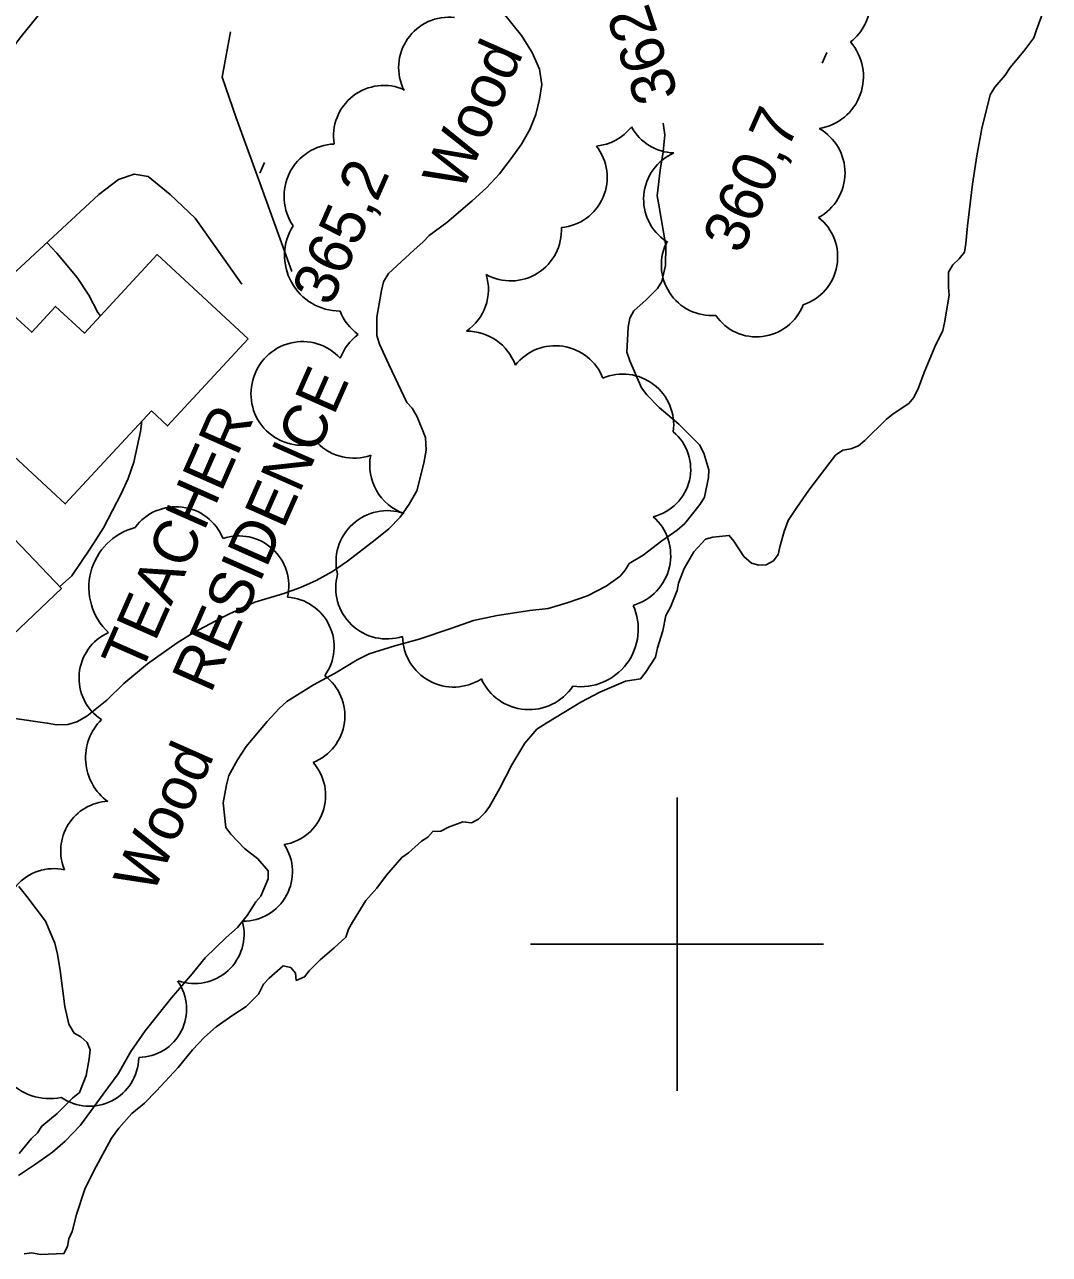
# Model space of a CAD drawing. Extents: x 287698 to 290158, y 5234163 to 5237182.
# Drawn here: x 289155.5 to 289225.4, y 5234778.8 to 5234862.7 of the extents above; entities that cross this region are included whole.
import ezdxf

# ---------------------------------------------------------------- set-up
doc = ezdxf.new("R2010")
doc.units = 0
for name, color, linetype in [('Niveau 19', 7, 'Continuous'), ('Niveau 2', 7, 'Continuous'), ('Niveau 21', 7, 'Continuous'), ('Niveau 3', 7, 'Continuous'), ('Niveau 31', 7, 'Continuous'), ('Niveau 4', 7, 'Continuous'), ('Niveau 44', 7, 'Continuous'), ('Niveau 61', 7, 'Continuous')]:
    doc.layers.add(name, color=color, linetype=linetype)

msp = doc.modelspace()

# ---------------------------------------------------------------- linework, layer by layer
at = {"layer": 'Niveau 19'}
for points in [[(289169.53, 5234862.24), (289168.98, 5234859.13), (289169.92, 5234856.36), (289171.73, 5234851.43), (289173.72, 5234845.88)], [(289170.32, 5234845.02), (289167.13, 5234849.52), (289165.42, 5234851.14), (289163.93, 5234852.36), (289162.97, 5234852.53), (289161.89, 5234852.15), (289160.55, 5234851.13), (289152.42, 5234843.61), (289148.77, 5234840.41), (289141.94, 5234847.49)]]:
    msp.add_lwpolyline(points, dxfattribs=at)
at = {"layer": 'Niveau 2'}
for points in [[(289187.6, 5234864.2), (289189.4, 5234861.99), (289190.11, 5234860.83), (289190.62, 5234859.69), (289190.78, 5234858.64), (289190.62, 5234857.64), (289190.36, 5234856.59), (289189.95, 5234855.56), (289189.39, 5234854.58), (289188.69, 5234853.59), (289187.88, 5234852.55), (289187, 5234851.59), (289186.03, 5234850.71), (289184.29, 5234849.23), (289183.09, 5234848.34), (289182.69, 5234847.9), (289182.05, 5234847.35), (289180.32, 5234845.74), (289179.98, 5234845.19), (289179.85, 5234844.59), (289179.53, 5234842.76), (289179.52, 5234841.52), (289179.71, 5234840.92), (289180.33, 5234839.55), (289181.57, 5234836.95), (289181.93, 5234836.56), (289182.27, 5234835.98), (289182.84, 5234834.56), (289182.89, 5234833.7), (289182.73, 5234832.81), (289182.26, 5234830.92), (289181.73, 5234830.02), (289181.11, 5234829.13), (289180.33, 5234828.32), (289179.41, 5234827.57), (289177.53, 5234826.13), (289176.49, 5234825.42), (289175.39, 5234824.8), (289174.31, 5234824.32), (289173.18, 5234823.91), (289171.19, 5234823.33), (289169.42, 5234822.5), (289168.93, 5234822.26), (289167, 5234821.24), (289165.91, 5234820.56), (289163.87, 5234819.12), (289162.27, 5234817.77), (289161.1, 5234816.64), (289159.75, 5234815.56), (289159.05, 5234815.17), (289158.45, 5234814.99), (289157.67, 5234814.97), (289157.04, 5234815.08), (289154.67, 5234815.42)], [(289199.06, 5234856), (289199.17, 5234855.2), (289199.06, 5234854.04), (289198.85, 5234852.8), (289198.64, 5234851.05), (289198.75, 5234850.42), (289199.23, 5234847.64), (289199.22, 5234846.3), (289198.97, 5234845.21), (289198.66, 5234844.73), (289197.89, 5234843.95), (289197.05, 5234843.21), (289196.78, 5234842.69), (289196.67, 5234842.08), (289196.58, 5234840.39), (289196.78, 5234839.8), (289197.57, 5234837.94), (289197.95, 5234837.47), (289198.79, 5234836.61), (289200.13, 5234835.46), (289201.53, 5234834.05), (289201.82, 5234833.49), (289202.17, 5234832.36), (289202.15, 5234831.83), (289201.88, 5234830.48), (289201.57, 5234830.02), (289200.52, 5234828.69), (289200, 5234828.25), (289198.96, 5234827.52), (289197.69, 5234826.53), (289196.73, 5234825.96), (289196.47, 5234825.52), (289196.11, 5234825.1), (289195.16, 5234824.41), (289193.89, 5234823.76), (289192.5, 5234823.28), (289191.2, 5234822.9), (289189.95, 5234822.75), (289187.72, 5234822.41), (289186.11, 5234822.07), (289184.64, 5234821.55), (289182.42, 5234820.81), (289180.76, 5234820.35), (289178.99, 5234819.81), (289178.19, 5234819.4), (289176.67, 5234818.49), (289175.21, 5234817.69), (289173.38, 5234816.55), (289172.87, 5234816.07), (289172.05, 5234815.18), (289170.61, 5234813.49), (289170.02, 5234812.58), (289169.43, 5234811.5), (289169.26, 5234810.88), (289169.04, 5234809.64), (289169.23, 5234807.96), (289169.57, 5234807.5), (289170.5, 5234806.52), (289171.41, 5234805.83), (289172.1, 5234805), (289172.1, 5234804.45), (289171.61, 5234803.28), (289171.26, 5234802.88), (289170.67, 5234801.96), (289170.02, 5234801.14), (289169.24, 5234800.45), (289167.8, 5234799.08), (289166.92, 5234797.97), (289165.51, 5234796.33), (289163.72, 5234794.09), (289162.74, 5234792.68), (289161.88, 5234791.15), (289160.86, 5234789.76), (289159.31, 5234787.66), (289158.27, 5234786.56), (289157.39, 5234785.82), (289156.24, 5234784.99), (289155.07, 5234784.22)], [(289157.02, 5234847.87), (289157.7, 5234847.13), (289159.07, 5234845.47), (289159.88, 5234844.27), (289160.5, 5234843.09), (289160.67, 5234842.86)], [(289163.5, 5234835.68), (289163.41, 5234834.96), (289162.94, 5234832.87), (289162.57, 5234831.76), (289162.11, 5234830.76), (289160.88, 5234828.4), (289160, 5234827.01), (289158.72, 5234825.12), (289157.88, 5234824.38)], [(289155.1, 5234803.93), (289155.65, 5234803.26), (289156.91, 5234801.56), (289157.55, 5234800.08), (289157.74, 5234799.32), (289157.91, 5234798.21), (289158.23, 5234795.76), (289158.52, 5234794.55), (289158.88, 5234793.94), (289159.34, 5234793.68), (289159.76, 5234793.3), (289159.96, 5234792.8), (289159.89, 5234792.18), (289159.69, 5234791.04), (289159.24, 5234789.88), (289158.77, 5234789.49), (289157.71, 5234788.46), (289156.66, 5234787.59), (289156.38, 5234787.13), (289155.94, 5234786.72), (289155.12, 5234785.73)]]:
    msp.add_lwpolyline(points, dxfattribs=at)
at = {"layer": 'Niveau 21'}
msp.add_lwpolyline([(289168.07, 5234884.35), (289165.18, 5234878.32), (289161.68, 5234871.48), (289159.05, 5234866.61), (289155.26, 5234861.91), (289151.44, 5234856.92), (289145.51, 5234850.62), (289140.78, 5234846.47), (289137.45, 5234843.95), (289132.03, 5234840.38), (289124.43, 5234836.32), (289118.01, 5234832.29), (289108.07, 5234827.53), (289097.53, 5234822.68), (289089.28, 5234818.29), (289080.52, 5234816.04), (289073.36, 5234812.53), (289071.54, 5234811.5), (289068.11, 5234809.57)], dxfattribs=at)
at = {"layer": 'Niveau 3'}
for p, q in [((289209.9, 5234860.1), (289210.22, 5234860.83)), ((289171.53, 5234852.59), (289171.85, 5234853.32))]:
    msp.add_line(p, q, dxfattribs=at)
at = {"layer": 'Niveau 31'}
for points in [[(289170.75, 5234841.29), (289165.25, 5234835.35), (289164.14, 5234836.37), (289158.27, 5234830.03), (289151.24, 5234836.54), (289153.78, 5234839.29), (289152.5, 5234840.47), (289154.74, 5234842.89), (289155.98, 5234841.74), (289157.6, 5234843.5), (289159.57, 5234841.68), (289164.53, 5234847.04)], [(289154.7, 5234821.11), (289146.35, 5234829.86), (289149.65, 5234833.01), (289158, 5234824.26)]]:
    msp.add_lwpolyline(points, close=True, dxfattribs=at)
at = {"layer": 'Niveau 4'}
for points in [[(289167.77, 5234793.66), (289168.57, 5234794.37), (289169.7, 5234795.15), (289170.6, 5234795.74), (289171.46, 5234796.6), (289171.8, 5234797.27), (289172.18, 5234797.69), (289173.14, 5234798.52), (289173.65, 5234798.41), (289173.98, 5234798.03), (289174.02, 5234797.53), (289174.59, 5234797.78), (289174.91, 5234798.19), (289175.65, 5234798.93), (289176.6, 5234799.76), (289177.4, 5234800.49), (289177.58, 5234801.03), (289177.85, 5234801.51), (289178.78, 5234802.97), (289179.52, 5234803.83), (289180.18, 5234804.71), (289181.22, 5234805.91), (289181.69, 5234806.23), (289182.56, 5234807.03), (289183.01, 5234807.3), (289183.34, 5234807.69), (289183.88, 5234807.71), (289184.41, 5234807.99), (289185.39, 5234808.34), (289185.97, 5234808.28), (289186.46, 5234808.52), (289186.92, 5234808.98), (289187.2, 5234809.4), (289187.9, 5234810.6), (289188.74, 5234812.24), (289189.61, 5234813.71), (289190.44, 5234814.66), (289191.11, 5234815.09), (289193.43, 5234816.51), (289194.73, 5234817.19), (289196.48, 5234817.94), (289197.51, 5234818.11), (289197.85, 5234818.53), (289198.54, 5234819.57), (289198.67, 5234820.22), (289199.04, 5234821.37), (289199.24, 5234822.41), (289199.55, 5234822.99), (289200.01, 5234824.12), (289200.1, 5234824.63), (289200.48, 5234825.62), (289201.15, 5234826.76), (289201.93, 5234827.62), (289202.44, 5234827.76), (289203.56, 5234827.88), (289203.87, 5234827.48), (289204.56, 5234826.45), (289205.07, 5234825.99), (289205.58, 5234825.86), (289206.09, 5234825.87), (289206.58, 5234826.15), (289206.9, 5234826.58), (289207.02, 5234827.11), (289207.3, 5234828.16), (289207.58, 5234828.9), (289208.16, 5234829.79), (289209, 5234830.97), (289210.8, 5234833.35), (289211.3, 5234833.69), (289211.85, 5234833.79), (289212.37, 5234833.99), (289212.8, 5234834.36), (289214.27, 5234835.78), (289214.75, 5234836.17), (289215.81, 5234836.87), (289216.15, 5234837.3), (289216.46, 5234837.94), (289216.85, 5234839), (289217.58, 5234840.74), (289218.13, 5234841.87), (289218.24, 5234842.39), (289218.57, 5234844.28), (289218.51, 5234844.82), (289218.52, 5234845.84), (289218.81, 5234846.33), (289219.25, 5234846.74), (289219.6, 5234847.21), (289219.7, 5234847.8), (289219.81, 5234849), (289220.15, 5234851.83), (289220.45, 5234853.78), (289220.78, 5234855.63), (289221.37, 5234857.93), (289221.68, 5234858.46), (289222.38, 5234859.27), (289222.73, 5234859.8), (289223.66, 5234860.91), (289224.33, 5234861.83), (289224.51, 5234862.37), (289225.4, 5234864.81)], [(289155.46, 5234778.89), (289155.98, 5234778.94), (289156.57, 5234778.84), (289158.18, 5234778.9), (289158.41, 5234779.39), (289158.5, 5234779.9), (289158.73, 5234780.41), (289159.04, 5234781.57), (289159.61, 5234783.3), (289160.22, 5234784.55), (289161.42, 5234786.76), (289161.92, 5234787.44), (289162.81, 5234788.44), (289163.67, 5234789.16), (289164.5, 5234789.99), (289165.96, 5234791.58), (289166.95, 5234792.79), (289167.77, 5234793.66)]]:
    msp.add_lwpolyline(points, dxfattribs=at)
at = {"layer": 'Niveau 44'}
msp.add_arc((289189.906, 5234819.581), 3.581, 204.59562, 326.42443, dxfattribs=at)
for centre, major_axis, ratio, start_param, end_param in [((289209.753, 5234864.263), (1.801, 2.928), 0.995845, 4.345912, 6.174424), ((289184.432, 5234859.802), (-1.729, -2.966), 0.996512, 3.554489, 5.711674), ((289209.125, 5234859.183), (3.285, -1.448), 0.999204, 5.285347, 7.415239), ((289180.001, 5234855.142), (-2.723, -2.101), 0.99741, 3.635765, 5.789013), ((289194.195, 5234857.863), (0.461, 3.406), 0.9962, 3.366001, 4.178836), ((289199.893, 5234857.405), (-0.856, -3.329), 0.997512, 5.468946, 6.505274), ((289207.987, 5234852.613), (3.473, -0.01), 0.999978, 5.217767, 7.344321), ((289176.766, 5234851.009), (-3.197, 1.598), 0.999995, 5.219563, 7.343943), ((289191.813, 5234852.318), (-0.745, 3.359), 0.993967, 3.00914, 5.160379), ((289201.148, 5234850.82), (-1.537, -3.076), 0.99639, 4.013744, 6.168187), ((289207.531, 5234846.874), (0.602, 3.384), 0.99655, 3.635387, 5.789391), ((289177.039, 5234846.986), (-3.335, -1.853), 0.996711, 5.217029, 7.340596), ((289188.65, 5234848.707), (1.261, -3.228), 0.999886, 5.40784, 7.534455), ((289202.361, 5234846.319), (0.409, -3.416), 0.997979, 4.095281, 6.245162), ((289183.709, 5234844.648), (2.407, 2.443), 0.997421, 4.516902, 5.792118), ((289205.436, 5234844.856), (-0.702, -3.361), 0.990249, 5.526487, 7.686515), ((289180.213, 5234844.419), (-0.329, -3.425), 0.997357, 5.176214, 5.771331), ((289185.663, 5234838.298), (0.554, 3.475), 0.999915, 5.21906, 6.45065), ((289174.45, 5234837.612), (-1.871, -2.945), 0.99993, 2.87553, 5.027102), ((289180.312, 5234838.777), (-2.143, -2.754), 0.99993, 4.435335, 5.027102), ((289191.7, 5234837.338), (0.256, 3.473), 0.999838, 5.15719, 7.257897), ((289174.425, 5234837.52), (2.499, -2.436), 0.999985, 3.635632, 5.789146), ((289196.297, 5234835.403), (1.762, 3.006), 0.996658, 5.112957, 7.216411), ((289197.451, 5234832.439), (3.375, -0.881), 0.969689, 5.230677, 7.383658), ((289177.955, 5234836.641), (3.349, 0.982), 0.999985, 3.634849, 4.764677), ((289182.527, 5234832.676), (0.551, -3.447), 0.999941, 4.359982, 5.789174), ((289165.822, 5234826.378), (1.51, 3.112), 0.999962, 5.547033, 7.674091), ((289180.234, 5234826.075), (-2.582, -2.36), 0.999985, 3.63857, 5.786208), ((289164.112, 5234824.334), (-4.104, 1.031), 0.998815, 5.21687, 7.343857), ((289196.008, 5234826.517), (3.474, -0.769), 0.997494, 5.215257, 7.341315), ((289170.117, 5234824.445), (2.297, 2.511), 0.999796, 5.223327, 7.349199), ((289180.202, 5234824.306), (2.521, -2.409), 0.999985, 3.635438, 5.78934), ((289173.185, 5234820.272), (3.11, 1.434), 0.992911, 5.23429, 7.352827), ((289193.421, 5234821.498), (3.148, -2.361), 0.999983, 5.220572, 7.348706), ((289162.615, 5234818.157), (1.488, -3.064), 0.999995, 3.114884, 5.244613), ((289184.77, 5234821.03), (-1.661, -3.07), 0.999914, 5.219937, 7.348139), ((289173.931, 5234815.577), (3.38, -0.456), 0.999978, 5.218605, 7.347165), ((289163.382, 5234812.72), (-3.599, -0.989), 0.993327, 5.23648, 6.950846), ((289172.628, 5234810.141), (3.212, -1.119), 0.999638, 5.219502, 7.34528), ((289161.331, 5234806.375), (-2.123, -2.622), 0.999984, 3.871764, 5.790233), ((289170.39, 5234804.935), (2.92, 1.694), 0.999953, 4.186728, 6.339188), ((289157.485, 5234801.793), (-2.354, 2.404), 0.997594, 5.286636, 7.446455), ((289167.089, 5234800.69), (2.491, 2.281), 0.999984, 3.6363, 5.788478), ((289163.174, 5234795.608), (2.961, -1.624), 0.983015, 5.237577, 7.388158), ((289157.191, 5234793.303), (3.64, -1.213), 0.999996, 3.118438, 5.243941), ((289159.911, 5234792.323), (1.891, -2.797), 0.99879, 5.082508, 7.23454)]:
    msp.add_ellipse(centre, major_axis=major_axis, ratio=ratio, start_param=start_param, end_param=end_param, dxfattribs=at)
at = {"layer": 'Niveau 61'}
for points in [[(289200, 5234810), (289200, 5234800), (289200, 5234790)], [(289190, 5234800), (289200, 5234800), (289210, 5234800)]]:
    msp.add_lwpolyline(points, dxfattribs=at)

# ---------------------------------------------------------------- texts
at = {"layer": 'Niveau 2'}
msp.add_text('362', height=2.9999, rotation=108.52299, dxfattribs=at).set_placement((289200.13, 5234857.94))
at = {"layer": 'Niveau 3'}
for s, p in [('360,7', (289204.38, 5234846.98)), ('365,2', (289176.37, 5234843.42))]:
    msp.add_text(s, height=3, rotation=66.1217, dxfattribs=at).set_placement(p)
at = {"layer": 'Niveau 31'}
for s, p in [('RESIDENCE', (289168.19, 5234817.04)), ('TEACHER', (289163.4, 5234818.33))]:
    msp.add_text(s, height=3, rotation=66.12117, dxfattribs=at).set_placement(p)
at = {"layer": 'Niveau 44'}
for p in [(289185.3, 5234851.18), (289164.22, 5234803.29)]:
    msp.add_text('Wood', height=3, rotation=66.1217, dxfattribs=at).set_placement(p)

doc.saveas('drawing.dxf')
